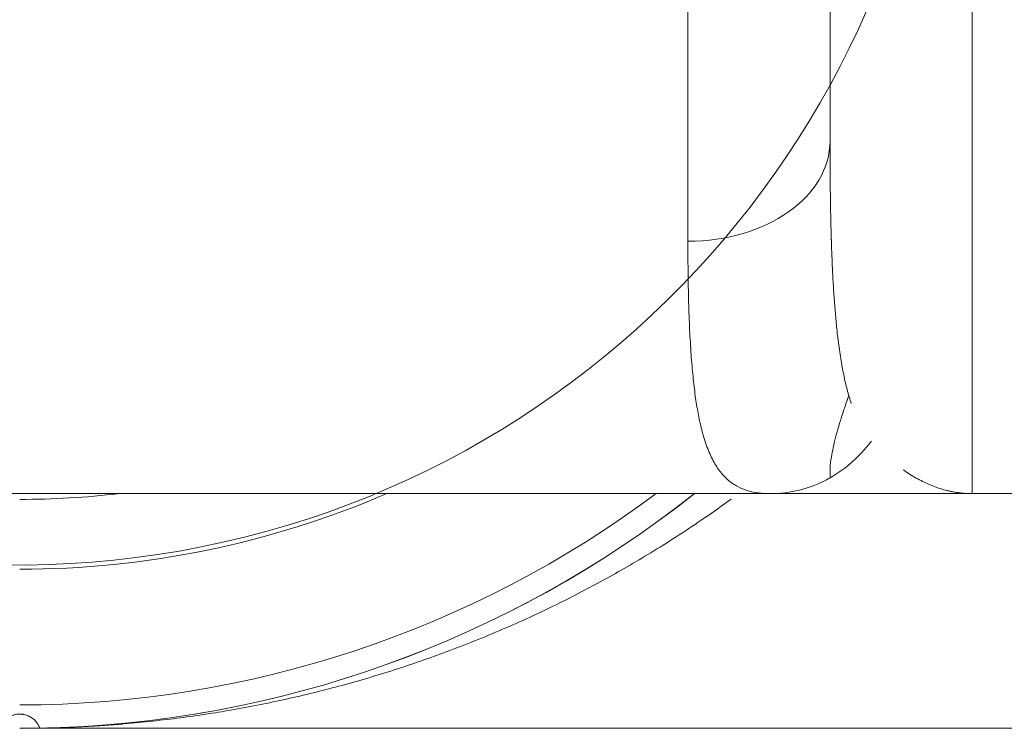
# Model space of a CAD drawing. Header units: millimetres. Extents: x 25069 to 61396, y 8621 to 21558.
# Tile 624 of 656: x 59230 to 59299, y 15318 to 15368. Entities that reach past the tile are written whole.
import ezdxf

# ---------------------------------------------------------------- set-up
doc = ezdxf.new("R2010")
doc.units = ezdxf.units.MM
doc.layers.add('10', color=7, linetype='Continuous')

msp = doc.modelspace()

# ---------------------------------------------------------------- linework, layer by layer
at = {"layer": '10', "color": 7, "linetype": 'Continuous', "lineweight": 20}
for p, q in [((59297.093, 15454.872), (59297.093, 15334.872)), ((59287.093, 15430.082), (59287.093, 15359.662)), ((59277.093, 15352.62), (59277.093, 15373.85)), ((59175.032, 15334.872), (59282.908, 15334.872)), ((59297.093, 15334.872), (59301.093, 15334.872)), ((59230.093, 15318.372), (59300.593, 15318.372))]:
    msp.add_line(p, q, dxfattribs=at)
for radius, start, end in [(65.014, 112.65187, 90), (65.316, 270, 293.28187), (74.857, 270, 306.72563), (60.404, 270, 276.63187), (76.5, 271.0513, 308.3388), (76.5, 271.05577, 308.34286)]:
    msp.add_arc((59230.093, 15394.872), radius, start, end, dxfattribs=at)
for centre, major_axis, ratio, start_param, end_param in [((59277.093, 15359.662), (10, 0), 0.704202, 4.712389, 6.283185), ((59282.908, 15344.872), (0, 10), 0.913808, 3.141593, 4.030198)]:
    msp.add_ellipse(centre, major_axis=major_axis, ratio=ratio, start_param=start_param, end_param=end_param, dxfattribs=at)
for points, knots in [([(59287.093, 15359.662), (59287.093, 15359.631), (59287.093, 15359.57), (59287.093, 15359.478), (59287.094, 15359.387), (59287.094, 15359.295), (59287.094, 15359.204), (59287.094, 15359.113), (59287.094, 15359.022), (59287.094, 15358.931), (59287.094, 15358.84), (59287.095, 15358.75), (59287.095, 15358.659), (59287.095, 15358.569), (59287.095, 15358.479), (59287.096, 15358.389), (59287.096, 15358.299), (59287.096, 15358.209), (59287.097, 15358.12), (59287.097, 15358.03), (59287.098, 15357.941), (59287.098, 15357.852), (59287.099, 15357.763), (59287.099, 15357.674), (59287.1, 15357.586), (59287.1, 15357.497), (59287.101, 15357.409), (59287.102, 15357.32), (59287.102, 15357.232), (59287.103, 15357.144), (59287.104, 15357.057), (59287.104, 15356.969), (59287.105, 15356.882), (59287.106, 15356.794), (59287.107, 15356.707), (59287.108, 15356.62), (59287.108, 15356.533), (59287.109, 15356.446), (59287.11, 15356.36), (59287.111, 15356.273), (59287.112, 15356.187), (59287.113, 15356.101), (59287.114, 15356.015), (59287.115, 15355.929), (59287.117, 15355.844), (59287.118, 15355.758), (59287.119, 15355.673), (59287.12, 15355.588), (59287.121, 15355.503), (59287.123, 15355.418), (59287.124, 15355.333), (59287.125, 15355.249), (59287.127, 15355.164), (59287.128, 15355.08), (59287.13, 15354.996), (59287.131, 15354.912), (59287.133, 15354.829), (59287.134, 15354.745), (59287.136, 15354.662), (59287.137, 15354.578), (59287.139, 15354.495), (59287.141, 15354.412), (59287.142, 15354.33), (59287.144, 15354.247), (59287.146, 15354.165), (59287.148, 15354.082), (59287.149, 15354), (59287.151, 15353.918), (59287.153, 15353.836), (59287.155, 15353.755), (59287.157, 15353.673), (59287.159, 15353.592), (59287.161, 15353.511), (59287.163, 15353.43), (59287.166, 15353.349), (59287.168, 15353.269), (59287.17, 15353.188), (59287.172, 15353.108), (59287.174, 15353.028), (59287.177, 15352.948), (59287.179, 15352.875), (59287.18, 15352.828), (59287.181, 15352.808)], [0, 0, 0, 0, 0.012531, 0.025062, 0.037594, 0.050126, 0.062659, 0.075191, 0.087725, 0.100258, 0.112792, 0.125326, 0.13786, 0.150395, 0.16293, 0.175466, 0.188001, 0.200537, 0.213073, 0.22561, 0.238146, 0.250683, 0.263221, 0.275758, 0.288296, 0.300834, 0.313372, 0.32591, 0.338449, 0.350987, 0.363526, 0.376065, 0.388605, 0.401144, 0.413684, 0.426224, 0.438763, 0.451304, 0.463844, 0.476384, 0.488925, 0.501465, 0.514006, 0.526547, 0.539088, 0.551629, 0.56417, 0.576711, 0.589252, 0.601794, 0.614335, 0.626877, 0.639418, 0.65196, 0.664501, 0.677043, 0.689585, 0.702126, 0.714668, 0.72721, 0.739751, 0.752293, 0.764835, 0.777376, 0.789918, 0.80246, 0.815001, 0.827543, 0.840084, 0.852625, 0.865167, 0.877708, 0.890249, 0.90279, 0.915331, 0.927872, 0.940413, 0.952954, 0.965494, 0.978035, 0.990575, 1, 1, 1, 1]), ([(59282.908, 15334.872), (59282.618, 15334.872), (59282.339, 15334.887), (59281.804, 15334.954), (59281.547, 15335.006), (59281.056, 15335.152), (59280.821, 15335.246), (59280.374, 15335.483), (59280.161, 15335.626), (59279.757, 15335.968), (59279.566, 15336.166), (59279.206, 15336.625), (59279.037, 15336.886), (59278.721, 15337.476), (59278.574, 15337.805), (59278.37, 15338.356), (59278.305, 15338.549), (59278.211, 15338.853), (59278.165, 15339.009), (59278.113, 15339.198), (59278.088, 15339.294), (59278.075, 15339.342), (59278.069, 15339.366), (59278.066, 15339.378), (59278.064, 15339.384), (59278.063, 15339.387), (59278.063, 15339.389), (59278.063, 15339.39), (59278.063, 15339.39), (59278.063, 15339.39), (59278.063, 15339.39), (59278.063, 15339.39), (59277.982, 15339.706), (59277.906, 15340.045), (59277.765, 15340.776), (59277.699, 15341.167), (59277.578, 15342.006), (59277.522, 15342.454), (59277.422, 15343.41), (59277.376, 15343.918), (59277.295, 15345), (59277.26, 15345.573), (59277.199, 15346.788), (59277.174, 15347.43), (59277.134, 15348.785), (59277.119, 15349.499), (59277.098, 15351.002), (59277.093, 15351.792), (59277.093, 15352.62)], [0, 0, 0, 0, 0.0625, 0.0625, 0.125, 0.125, 0.1875, 0.1875, 0.25, 0.25, 0.3125, 0.3125, 0.375, 0.375, 0.4375, 0.4375, 0.46875, 0.46875, 0.484375, 0.492188, 0.496094, 0.498047, 0.499023, 0.499512, 0.499756, 0.499878, 0.499939, 0.499969, 0.499985, 0.499992, 0.499992, 0.5, 0.5, 0.5625, 0.5625, 0.625, 0.625, 0.6875, 0.6875, 0.75, 0.75, 0.8125, 0.8125, 0.875, 0.875, 0.9375, 0.9375, 1, 1, 1, 1]), ([(59287.181, 15352.808), (59287.181, 15352.802), (59287.182, 15352.769), (59287.184, 15352.709), (59287.186, 15352.63), (59287.189, 15352.551), (59287.191, 15352.472), (59287.208, 15351.964), (59287.243, 15351.05), (59287.307, 15349.776), (59287.384, 15348.566), (59287.476, 15347.419), (59287.594, 15346.216), (59287.747, 15344.988), (59287.942, 15343.769), (59288.166, 15342.677), (59288.347, 15341.981), (59288.461, 15341.6), (59288.494, 15341.492), (59288.527, 15341.386), (59288.557, 15341.293), (59288.576, 15341.235), (59288.584, 15341.212)], [0, 0, 0, 0, 0.001333, 0.006698, 0.012063, 0.017428, 0.022793, 0.028157, 0.121175, 0.21338, 0.304771, 0.395347, 0.48511, 0.604131, 0.719628, 0.831656, 0.940274, 0.953171, 0.965992, 0.978737, 0.991407, 1, 1, 1, 1]), ([(59287.117, 15335.996), (59287.067, 15336.387), (59287.096, 15336.876), (59287.257, 15337.868), (59287.355, 15338.322), (59287.55, 15339.073), (59287.623, 15339.335), (59287.784, 15339.883), (59287.873, 15340.169), (59288.104, 15340.876), (59288.252, 15341.307), (59288.415, 15341.755)], [0, 0, 0, 0, 0.347865, 0.347865, 0.589852, 0.589852, 0.710846, 0.710846, 0.83184, 0.83184, 1, 1, 1, 1]), ([(59292.227, 15336.556), (59292.307, 15336.5), (59292.536, 15336.342), (59292.924, 15336.096), (59293.371, 15335.845), (59293.815, 15335.624), (59294.259, 15335.432), (59294.732, 15335.258), (59295.129, 15335.139), (59295.444, 15335.062), (59295.67, 15335.013), (59295.909, 15334.969), (59296.089, 15334.942), (59296.205, 15334.927), (59296.254, 15334.921), (59296.307, 15334.915), (59296.362, 15334.909), (59296.421, 15334.903), (59296.483, 15334.898), (59296.548, 15334.893), (59296.617, 15334.888), (59296.689, 15334.883), (59296.763, 15334.879), (59296.841, 15334.876), (59296.923, 15334.874), (59297.007, 15334.872), (59297.064, 15334.872), (59297.093, 15334.872)], [0, 0, 0, 0, 0.05168, 0.147402, 0.246716, 0.33259, 0.423962, 0.520826, 0.623185, 0.666304, 0.712074, 0.760492, 0.81156, 0.820849, 0.83078, 0.841353, 0.852568, 0.864424, 0.876922, 0.890061, 0.903842, 0.918265, 0.933328, 0.949034, 0.965381, 0.982369, 1, 1, 1, 1]), ([(59280.128, 15334.486), (59279.508, 15334.033), (59277.716, 15332.763), (59274.802, 15330.871), (59271.318, 15328.845), (59267.774, 15327.003), (59264.016, 15325.276), (59260.828, 15323.999), (59258.275, 15323.083), (59256.412, 15322.462), (59254.488, 15321.871), (59252.589, 15321.336), (59250.71, 15320.853), (59248.849, 15320.418), (59246.912, 15320.011), (59245.026, 15319.66), (59243.179, 15319.358), (59241.358, 15319.099), (59239.425, 15318.867), (59238.049, 15318.734), (59237.265, 15318.669), (59237.111, 15318.656), (59236.952, 15318.643), (59236.789, 15318.63), (59236.621, 15318.618), (59236.449, 15318.605), (59236.272, 15318.592), (59236.09, 15318.579), (59235.904, 15318.567), (59235.714, 15318.554), (59235.519, 15318.542), (59235.32, 15318.529), (59235.116, 15318.517), (59234.907, 15318.505), (59234.695, 15318.494), (59234.477, 15318.483), (59234.255, 15318.472), (59234.029, 15318.461), (59233.798, 15318.451), (59233.562, 15318.441), (59233.323, 15318.432), (59233.078, 15318.423), (59232.829, 15318.415), (59232.576, 15318.407), (59232.318, 15318.4), (59232.104, 15318.395), (59231.976, 15318.392), (59231.935, 15318.391)], [0, 0, 0, 0, 0.042074, 0.120914, 0.193148, 0.268836, 0.347994, 0.430633, 0.467835, 0.506135, 0.545533, 0.586029, 0.622334, 0.660055, 0.699194, 0.739749, 0.77413, 0.8107, 0.849459, 0.890406, 0.893405, 0.896494, 0.899672, 0.902941, 0.906299, 0.909747, 0.913285, 0.916913, 0.92063, 0.924437, 0.928335, 0.932322, 0.936399, 0.940565, 0.944822, 0.949168, 0.953604, 0.95813, 0.962746, 0.967452, 0.972247, 0.977133, 0.982108, 0.987173, 0.992328, 0.997573, 1, 1, 1, 1]), ([(59297.093, 15334.872), (59296.453, 15334.872), (59295.812, 15334.872), (59294.534, 15334.872), (59293.898, 15334.872), (59292.003, 15334.872), (59290.758, 15334.872), (59287.133, 15334.872), (59284.863, 15334.872), (59282.908, 15334.872)], [0, 0, 0, 0, 0.125, 0.125, 0.25, 0.25, 0.5, 0.5, 1, 1, 1, 1]), ([(59231.503, 15318.385), (59231.503, 15318.385), (59231.5, 15318.394), (59231.486, 15318.429), (59231.476, 15318.455), (59231.456, 15318.498), (59231.452, 15318.507), (59231.443, 15318.527), (59231.438, 15318.537), (59231.422, 15318.569), (59231.409, 15318.593), (59231.381, 15318.643), (59231.364, 15318.67), (59231.327, 15318.726), (59231.306, 15318.756), (59231.276, 15318.795), (59231.269, 15318.803), (59231.257, 15318.819), (59231.237, 15318.843), (59231.215, 15318.868), (59231.17, 15318.917), (59231.137, 15318.95), (59231.082, 15319), (59231.063, 15319.017), (59231.022, 15319.05), (59231.001, 15319.067), (59230.934, 15319.115), (59230.887, 15319.146), (59230.81, 15319.19), (59230.784, 15319.204), (59230.743, 15319.224), (59230.729, 15319.231), (59230.7, 15319.244), (59230.686, 15319.25), (59230.613, 15319.28), (59230.553, 15319.301), (59230.46, 15319.327), (59230.428, 15319.334), (59230.38, 15319.344), (59230.363, 15319.347), (59230.331, 15319.353), (59230.314, 15319.356), (59230.231, 15319.367), (59230.164, 15319.372), (59230.064, 15319.372), (59230.03, 15319.371), (59229.98, 15319.368), (59229.963, 15319.366), (59229.93, 15319.363), (59229.913, 15319.361), (59229.83, 15319.35), (59229.765, 15319.337), (59229.671, 15319.312), (59229.64, 15319.302), (59229.579, 15319.281), (59229.549, 15319.27), (59229.462, 15319.234), (59229.408, 15319.207), (59229.33, 15319.164), (59229.305, 15319.149), (59229.269, 15319.125), (59229.257, 15319.117), (59229.234, 15319.101), (59229.223, 15319.093), (59229.167, 15319.053), (59229.127, 15319.02), (59229.071, 15318.97), (59229.053, 15318.953), (59229.028, 15318.928), (59229.02, 15318.919), (59229.003, 15318.902), (59228.996, 15318.894), (59228.958, 15318.853), (59228.931, 15318.821), (59228.883, 15318.759), (59228.862, 15318.729), (59228.833, 15318.686), (59228.824, 15318.672), (59228.808, 15318.645), (59228.8, 15318.632), (59228.778, 15318.594), (59228.766, 15318.57), (59228.744, 15318.528), (59228.735, 15318.508), (59228.719, 15318.474), (59228.713, 15318.458), (59228.705, 15318.438), (59228.702, 15318.432), (59228.698, 15318.421), (59228.696, 15318.416), (59228.687, 15318.394), (59228.684, 15318.385), (59228.684, 15318.385)], [0, 0, 0, 0, 0.062519, 0.062519, 0.125037, 0.125037, 0.140667, 0.140667, 0.156296, 0.156296, 0.187556, 0.187556, 0.218815, 0.218815, 0.250074, 0.250074, 0.257889, 0.257889, 0.265704, 0.281334, 0.281334, 0.312593, 0.312593, 0.328223, 0.328223, 0.343852, 0.343852, 0.375112, 0.375112, 0.390741, 0.390741, 0.398556, 0.398556, 0.406371, 0.406371, 0.43763, 0.43763, 0.45326, 0.45326, 0.461075, 0.461075, 0.468889, 0.468889, 0.500149, 0.500149, 0.515778, 0.515778, 0.523593, 0.523593, 0.531408, 0.531408, 0.562667, 0.562667, 0.578297, 0.578297, 0.593927, 0.593927, 0.625186, 0.625186, 0.640816, 0.640816, 0.64863, 0.64863, 0.656445, 0.656445, 0.687705, 0.687705, 0.703334, 0.703334, 0.711149, 0.711149, 0.718964, 0.718964, 0.750223, 0.750223, 0.781482, 0.781482, 0.797112, 0.797112, 0.812742, 0.812742, 0.844001, 0.844001, 0.87526, 0.87526, 0.90652, 0.90652, 0.922149, 0.922149, 0.937779, 0.937779, 1, 1, 1, 1])]:
    msp.add_open_spline(points, degree=3, knots=knots, dxfattribs=at)

doc.saveas('drawing.dxf')
